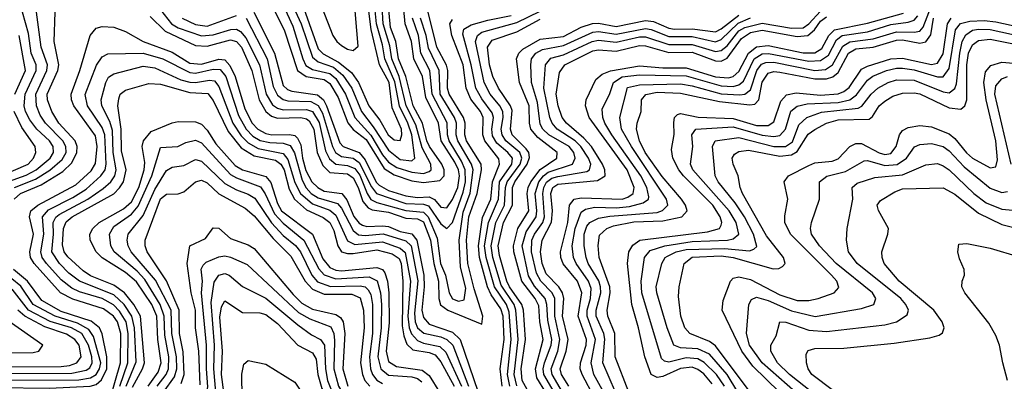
# Model space of a CAD drawing. Header units: inches. Extents: x 990535 to 1117859, y 769386 to 892122.
# Tile 832 of 1056: x 1051288 to 1054659, y 870067 to 871304. Entities that reach past the tile are written whole.
import ezdxf

# ---------------------------------------------------------------- set-up
doc = ezdxf.new("R2010")
doc.units = ezdxf.units.IN
doc.header["$MEASUREMENT"] = 0
doc.layers.add('B0857', color=7, linetype='Continuous')

msp = doc.modelspace()

# ---------------------------------------------------------------- linework, layer by layer
at = {"layer": 'B0857', "color": 5}
for points, elevation in [([(1052222.5, 871450), (1052310, 871204.7), (1052327, 871187), (1052379.4, 871159.4), (1052424, 871124), (1052447.7, 871090), (1052483.5, 871010), (1052520.4, 870960.4), (1052548.8, 870910), (1052570, 870893), (1052590, 870891.5), (1052596.2, 870910), (1052594.9, 870930), (1052563.1, 871003.1), (1052552.2, 871090), (1052519.3, 871150), (1052490.6, 871270.6), (1052478.3, 871370)], 3480), ([(1052089.7, 871329.7), (1052160.1, 871190), (1052190, 871079.2), (1052205.1, 871065.1), (1052219.5, 871059.5), (1052307.3, 871047.3), (1052327.5, 871030), (1052338.4, 871010), (1052383.4, 870883.4), (1052395, 870870), (1052450.3, 870850.3), (1052470, 870825.1), (1052508.7, 870748.7), (1052518.4, 870738.4), (1052550, 870720.1), (1052610, 870701.3), (1052650, 870695.3), (1052690, 870698.6), (1052708.5, 870688.5), (1052730, 870662.3), (1052750, 870660.1), (1052770, 870688.8), (1052787.5, 870730), (1052793.5, 870770), (1052789.8, 870790), (1052777.3, 870817.3), (1052730.6, 870890), (1052721.9, 870950), (1052678.3, 871038.3), (1052666.5, 871110), (1052636.8, 871170), (1052629.7, 871230), (1052607.8, 871290), (1052598.5, 871390)], 3380), ([(1052130, 871395.1), (1052193.7, 871270), (1052238.9, 871130), (1052268.9, 871110), (1052330, 871099.7), (1052350, 871086.5), (1052378.2, 871038.2), (1052411.6, 870951.6), (1052429.1, 870929.1), (1052474.3, 870894.3), (1052535.5, 870795.5), (1052570, 870773), (1052630, 870753.1), (1052670, 870747.3), (1052725.7, 870754.3), (1052741.2, 870770), (1052741.2, 870790), (1052733.4, 870810), (1052690.7, 870870.7), (1052681.8, 870890), (1052667.4, 870950), (1052635.1, 871010), (1052609.3, 871110), (1052584.9, 871170), (1052575.9, 871230), (1052557.8, 871277.8), (1052547.1, 871390)], 3420), ([(1052164.5, 871410), (1052222.5, 871282.5), (1052257, 871170), (1052267.9, 871147.9), (1052290, 871134.1), (1052350, 871120.6), (1052370, 871103.5), (1052402.8, 871050), (1052434.7, 870970), (1052489.7, 870909.7), (1052530, 870841.9), (1052550, 870816.8), (1052579, 870799), (1052630, 870782.1), (1052670, 870778.4), (1052690, 870784.6), (1052696.8, 870790), (1052695.5, 870810), (1052666, 870866), (1052644.2, 870944.2), (1052610.9, 871010), (1052586.9, 871110), (1052561.5, 871170), (1052554.9, 871214.9), (1052532.2, 871290), (1052524.8, 871410)], 3440), ([(1052312.6, 871370), (1052360, 871250), (1052373.4, 871230), (1052390, 871215.7), (1052410, 871203.7), (1052430, 871199.1), (1052446.5, 871213.5), (1052432, 871390)], 3520), ([(1052223.9, 871350), (1052252, 871290), (1052290, 871176), (1052310, 871160.5), (1052362, 871142), (1052394.6, 871114.6), (1052425, 871070), (1052457.5, 870990), (1052497.9, 870937.9), (1052550, 870857.3), (1052590, 870826.1), (1052630, 870820.8), (1052640.5, 870830), (1052630, 870910), (1052616.9, 870950), (1052588.4, 871008.4), (1052572, 871092), (1052538.2, 871170), (1052530, 871218.6), (1052509.9, 871290), (1052500.8, 871370)], 3460), ([(1053327.7, 870030), (1053284.6, 870130), (1053291, 870211), (1053287.8, 870230), (1053261.9, 870290), (1053261.8, 870310), (1053277.3, 870370), (1053276.4, 870390), (1053270.1, 870410.1), (1053234.6, 870470), (1053227.3, 870490), (1053220, 870530), (1053219.9, 870570), (1053230, 870597.6), (1053240.1, 870610), (1053270, 870625.1), (1053308.1, 870631.9), (1053470, 870644.4), (1053489.1, 870650.9), (1053507.1, 870670), (1053502.1, 870690), (1053382.5, 870870), (1053348.4, 870930), (1053342.6, 870970), (1053368.2, 871071.8), (1053410, 871082), (1053550, 871084.7), (1053590, 871078), (1053690, 871050.2), (1053752.9, 871047.1), (1053770.6, 871049.4), (1053790, 871064.1), (1053811.9, 871130), (1053827.8, 871152.2), (1053841.9, 871158), (1053870, 871158.6), (1054010, 871130.9), (1054046.1, 871133.9), (1054071, 871150), (1054105.8, 871214.2), (1054130, 871229.1), (1054210, 871239.1), (1054290, 871263.2), (1054350, 871261.6), (1054370, 871265.3), (1054380.8, 871279.2), (1054408.5, 871350)], 3040), ([(1051248.9, 870751.1), (1051310, 870772.6), (1051344.3, 870790), (1051391.8, 870830), (1051403.8, 870850), (1051401.8, 870870), (1051389.4, 870890), (1051346.3, 870930), (1051322.1, 870962.1), (1051307.9, 870990), (1051303.5, 871010), (1051306.5, 871050), (1051344, 871130), (1051344.1, 871150), (1051326.8, 871190), (1051317.5, 871257.5), (1051297.8, 871330)], 3360), ([(1051268.5, 870690), (1051290.2, 870709.8), (1051361.2, 870738.8), (1051434.9, 870785.1), (1051465.9, 870814.1), (1051483.3, 870850), (1051484.6, 870870), (1051478.2, 870890), (1051422.2, 870950), (1051397.4, 870990), (1051382.5, 871030), (1051382.2, 871050), (1051418.2, 871130), (1051422.1, 871150), (1051405.6, 871230), (1051409.5, 871330)], 3320), ([(1051269.8, 870730.2), (1051341.5, 870758.5), (1051391.1, 870788.9), (1051433.6, 870826.4), (1051446.4, 870850), (1051446.2, 870870), (1051435.2, 870890), (1051376.5, 870950), (1051358.1, 870978.1), (1051344.7, 871010), (1051343.3, 871050), (1051381.2, 871130), (1051383.4, 871150), (1051361.2, 871210), (1051344.8, 871330)], 3340), ([(1051734.9, 871314.9), (1051785.6, 871265.6), (1051890, 871216), (1051930, 871213.6), (1052010, 871235.3), (1052030, 871229.4), (1052046.6, 871210), (1052082.9, 871130), (1052107.8, 871030), (1052129.9, 870989.9), (1052150, 870974.2), (1052170, 870967.9), (1052250, 870969.7), (1052270, 870965.2), (1052278.4, 870958.4), (1052295, 870930), (1052306.5, 870850), (1052325.3, 870805.3), (1052350, 870781.2), (1052410, 870776.6), (1052430, 870762.9), (1052446.9, 870730), (1052462.5, 870682.5), (1052480.8, 870660.8), (1052494.2, 870654.2), (1052550, 870646.2), (1052610, 870625.5), (1052650, 870622.6), (1052670, 870612.1), (1052693.9, 870550), (1052705.3, 870470), (1052721.2, 870410), (1052722.6, 870350), (1052729, 870329), (1052753.8, 870310), (1052870, 870262.2), (1052873.6, 870290), (1052843.2, 870383.2), (1052822.5, 870470), (1052817.4, 870550), (1052825.7, 870630), (1052854.2, 870710), (1052869.3, 870790), (1052867.7, 870810), (1052817.7, 870890), (1052812.1, 870910), (1052812.6, 870950), (1052807.5, 870970), (1052757.9, 871050), (1052752.7, 871070), (1052753.4, 871130), (1052748.9, 871148.9), (1052716.5, 871210), (1052686.1, 871330)], 3320), ([(1051770, 871338.1), (1051807.3, 871290), (1051830, 871276.6), (1051910, 871249.1), (1051950, 871252), (1052011, 871271), (1052030, 871271.7), (1052043.7, 871263.7), (1052061.9, 871241.9), (1052108.5, 871150), (1052131.8, 871050), (1052153, 871013), (1052170, 871001.9), (1052190, 870996.3), (1052270, 870997.2), (1052290, 870989.8), (1052312.7, 870952.7), (1052335.3, 870855.3), (1052348.1, 870828.1), (1052370, 870809.7), (1052410, 870805.9), (1052435.1, 870795.1), (1052452.3, 870772.3), (1052476.9, 870710), (1052490, 870689), (1052510, 870678.3), (1052610, 870650.8), (1052670, 870645.7), (1052685.7, 870630), (1052717.1, 870557.1), (1052729, 870470), (1052745.4, 870430), (1052758.6, 870370), (1052770, 870349.5), (1052790, 870340.9), (1052810, 870345.4), (1052814.9, 870385.1), (1052797.4, 870457.4), (1052792.6, 870550), (1052806.1, 870646.1), (1052829.6, 870710.4), (1052840.9, 870790), (1052835.1, 870810), (1052787.5, 870890), (1052781.8, 870910), (1052782.9, 870950), (1052776.4, 870970), (1052727.4, 871050), (1052723.4, 871130), (1052687.4, 871207.4), (1052679.8, 871250), (1052660.1, 871310)], 3340), ([(1051843.9, 871310), (1051890, 871287.8), (1051930, 871282.6), (1052030, 871318.3)], 3360), ([(1052966.2, 870050), (1052957.8, 870090), (1052969.9, 870210.1), (1052963.4, 870303.4), (1052954.3, 870330), (1052913.3, 870390), (1052884.4, 870490), (1052879, 870530), (1052892.5, 870610), (1052926.7, 870690), (1052930.6, 870750), (1052972.7, 870810), (1052975, 870830), (1052959.2, 870850), (1052921.7, 870881.7), (1052906.7, 870906.7), (1052904.3, 870930), (1052909.6, 870970), (1052905.9, 870985.9), (1052870, 871033.7), (1052850, 871070), (1052833.9, 871150), (1052805, 871255), (1052808.3, 871271.7), (1052833.6, 871286.4), (1052890, 871303), (1052970, 871318.4)], 3260), ([(1052990, 870051.7), (1052980.9, 870090), (1052994, 870210), (1052986.8, 870310), (1052980.8, 870330), (1052936.2, 870396.2), (1052907.6, 870490), (1052901.8, 870530), (1052917.8, 870610), (1052947.9, 870670), (1052950.7, 870730), (1052956.6, 870750), (1053000.9, 870810), (1053007, 870830), (1053000.6, 870850), (1052952.5, 870890), (1052939.1, 870910), (1052936.1, 870930), (1052942.9, 870970), (1052941.5, 870990), (1052931.7, 871010), (1052898.7, 871050), (1052878.4, 871090), (1052848, 871230), (1052854.7, 871250), (1052870, 871261.3), (1052990, 871295), (1053070, 871334.1)], 3240), ([(1053089, 870029), (1053058.4, 870078.4), (1053053.4, 870110), (1053079.6, 870210), (1053068.6, 870270), (1053064.6, 870324.6), (1053052.5, 870350), (1053007.3, 870410), (1052979.6, 870510), (1052978.6, 870530), (1052993.8, 870590), (1053030.4, 870650), (1053025.7, 870710), (1053028.3, 870730), (1053037.6, 870750), (1053070, 870792), (1053127, 870830), (1053128.4, 870850), (1053061.6, 870901.6), (1053038.3, 870930), (1053033.2, 870950), (1053032.1, 871010), (1052999.3, 871090), (1052989, 871170), (1052996.2, 871190), (1053010, 871203.5), (1053070, 871237.2), (1053150, 871247.2), (1053210, 871279.2), (1053248.6, 871291.4), (1053270, 871292.7), (1053330, 871281), (1053430, 871302), (1053457.9, 871297.9), (1053510, 871275.9), (1053530, 871272.1), (1053590, 871273.5), (1053670, 871262.8), (1053690, 871273.1), (1053750, 871319.6)], 3180), ([(1053146.7, 870030), (1053110.8, 870090), (1053107.8, 870110), (1053129.7, 870170), (1053136.6, 870210), (1053119.6, 870290), (1053119.4, 870350), (1053110.7, 870370), (1053071.6, 870410), (1053057, 870437), (1053039.7, 870510), (1053041.5, 870550), (1053050.2, 870570), (1053078.8, 870610), (1053084.7, 870630), (1053079, 870710), (1053082.1, 870730), (1053091.2, 870748.8), (1053110, 870762.5), (1053130, 870768.2), (1053230, 870784.7), (1053238.5, 870790), (1053242.9, 870810), (1053235.3, 870830), (1053209.2, 870870), (1053189.5, 870890), (1053127.8, 870930), (1053110.4, 870950.4), (1053102.7, 870970), (1053082.7, 871070), (1053088.3, 871150), (1053106.8, 871173.2), (1053150, 871184.6), (1053247.6, 871230), (1053270, 871234.4), (1053330, 871227.1), (1053410, 871245.6), (1053430, 871246.1), (1053510, 871219.1), (1053590, 871219.9), (1053670, 871195.1), (1053690, 871198.4), (1053710, 871214.4), (1053750, 871265.8), (1053770, 871278.2), (1053830, 871293), (1053930, 871275.1), (1053970, 871276.5), (1053990, 871289.8), (1054030, 871333.5)], 3140), ([(1053167.5, 870050), (1053142.8, 870090), (1053138.4, 870110), (1053159.1, 870170), (1053166, 870210), (1053146.1, 870290), (1053150.2, 870350.2), (1053146.3, 870370), (1053133.4, 870390), (1053090, 870434.5), (1053076.6, 870470), (1053070.8, 870510), (1053076.2, 870550), (1053109, 870611), (1053111.6, 870650), (1053106.6, 870710), (1053113.4, 870730), (1053130, 870741.2), (1053266.4, 870753.6), (1053292.6, 870770), (1053291.6, 870790), (1053283.2, 870810), (1053245.6, 870870), (1053219.2, 870899.2), (1053159.4, 870950), (1053144.8, 870970), (1053131, 871010), (1053124.8, 871050), (1053135.8, 871124.2), (1053154.2, 871150), (1053250, 871197.7), (1053270, 871201.5), (1053330, 871197.2), (1053410, 871215.5), (1053430, 871215.3), (1053510, 871192.3), (1053590, 871192.9), (1053670, 871163.2), (1053690, 871162.7), (1053710, 871172.8), (1053759.5, 871240.5), (1053790, 871260.4), (1053830, 871268.4), (1053950, 871247), (1053985.8, 871250), (1054009, 871270), (1054030, 871299), (1054050, 871314.5)], 3120), ([(1053255.8, 870010), (1053213.1, 870090), (1053207.1, 870110), (1053207.9, 870130), (1053227.4, 870190), (1053228.9, 870210), (1053200.3, 870290), (1053212.8, 870370), (1053197.4, 870410), (1053148.9, 870468.9), (1053140.4, 870490), (1053139.2, 870510), (1053164.8, 870610), (1053170.3, 870669.7), (1053186.4, 870690), (1053210, 870695), (1053350, 870690.2), (1053370, 870697.3), (1053387.6, 870710), (1053391.8, 870730), (1053367.1, 870790), (1053237.7, 870970), (1053224.5, 871010), (1053227.3, 871030), (1053260.5, 871099.5), (1053281.7, 871118.3), (1053310.1, 871129.9), (1053410, 871146.7), (1053490, 871139.8), (1053570, 871139.3), (1053670, 871109), (1053715, 871105), (1053730.4, 871109.6), (1053750, 871127), (1053783.2, 871190), (1053810, 871211.5), (1053850, 871215.5), (1053970, 871191.3), (1054010, 871191.5), (1054034.1, 871205.9), (1054057.8, 871250), (1054077.6, 871270), (1054190, 871292), (1054313.3, 871326.7)], 3080), ([(1053303.4, 870000), (1053253.5, 870090), (1053244.3, 870130), (1053259.7, 870210), (1053230.1, 870290), (1053230.6, 870310), (1053242.5, 870350), (1053244, 870384), (1053234.7, 870410), (1053193.1, 870470), (1053184, 870490), (1053179.5, 870530), (1053190, 870590.1), (1053210, 870645.5), (1053224.4, 870655.6), (1053257, 870663), (1053330, 870660.2), (1053375.4, 870664.6), (1053422.9, 870677.1), (1053440.8, 870690), (1053441.7, 870698.3), (1053435.5, 870730), (1053414.8, 870770), (1053315.2, 870910), (1053291.6, 870950), (1053283.9, 870970), (1053282.1, 870998), (1053308.6, 871051.4), (1053320.6, 871090), (1053350, 871108.3), (1053410, 871115.1), (1053570, 871111.7), (1053690, 871077.6), (1053730, 871076), (1053750, 871081.8), (1053765.5, 871094.5), (1053802.7, 871170), (1053830, 871187.9), (1053851.1, 871188.9), (1053990, 871162.1), (1054030, 871164.3), (1054056.5, 871183.5), (1054084.1, 871235.9), (1054103.5, 871250), (1054190, 871262.8), (1054270, 871287.6), (1054330, 871296.2), (1054350, 871302.9), (1054362.6, 871317.4)], 3060), ([(1051596.9, 870003.1), (1051632.4, 870130), (1051633.8, 870230), (1051622.5, 870270), (1051608.7, 870290), (1051574.8, 870314.8), (1051470, 870347.6), (1051427.7, 870370), (1051336.8, 870470), (1051325, 870490), (1051322.9, 870510), (1051335.3, 870570), (1051321.6, 870630), (1051325.8, 870650), (1051349.3, 870670), (1051480.4, 870739.6), (1051532.7, 870787.3), (1051547.6, 870812.4), (1051553.2, 870870), (1051547.4, 870907.4), (1051472.9, 871010), (1051465.2, 871030), (1051464, 871050), (1051493.9, 871130), (1051529.4, 871250), (1051550, 871275.2), (1051570, 871280.9), (1051610, 871278.8), (1051650, 871263.9), (1051710.6, 871230), (1051810, 871192.8), (1051870, 871155.9), (1051910, 871152.7), (1051970, 871169.1), (1051990, 871167.3), (1052007.3, 871147.3), (1052025.7, 871110), (1052058.8, 870998.8), (1052083.7, 870950), (1052103.1, 870930), (1052130, 870915.3), (1052150.7, 870910.7), (1052211.8, 870911.8), (1052230, 870907.9), (1052239.2, 870899.2), (1052250, 870876.6), (1052255.8, 870830), (1052267.8, 870787.8), (1052288.5, 870750), (1052308, 870730), (1052330, 870717.9), (1052390.6, 870710), (1052408.1, 870688.1), (1052431.4, 870631.4), (1052450, 870607.7), (1052461.2, 870601.2), (1052476.7, 870596.8), (1052530, 870599.4), (1052550, 870596.2), (1052590, 870579.9), (1052630, 870571.2), (1052647, 870550), (1052671.8, 870430), (1052672.6, 870390), (1052665.1, 870310), (1052670, 870284.9), (1052690, 870262.2), (1052770, 870234.9), (1052795.4, 870210), (1052857.2, 870030)], 3280), ([(1052062.7, 871310), (1052135, 871170), (1052156.1, 871076.1), (1052170, 871046.1), (1052190, 871030.7), (1052206.2, 871026.2), (1052284.1, 871024.1), (1052310, 871010.6), (1052324.3, 870984.3), (1052359, 870870), (1052369.5, 870850), (1052390, 870836), (1052430, 870831), (1052450, 870816.2), (1052492, 870732), (1052509.2, 870709.2), (1052610, 870675.8), (1052670, 870672.8), (1052686.9, 870666.9), (1052730, 870606.2), (1052750, 870590.1), (1052770, 870610.6), (1052806, 870714), (1052814.4, 870750), (1052813.5, 870790), (1052800.4, 870820.4), (1052758.1, 870890), (1052752.8, 870910), (1052751.5, 870951.5), (1052700, 871050), (1052691.9, 871130), (1052661.1, 871190), (1052652.8, 871250), (1052632.1, 871310)], 3360), ([(1052939.3, 870050), (1052933, 870110), (1052946.5, 870210), (1052942.6, 870290), (1052934.9, 870314.9), (1052902.4, 870362.4), (1052889.2, 870390), (1052862.4, 870490), (1052858.1, 870530), (1052872.3, 870627.7), (1052901.1, 870690), (1052906.4, 870750), (1052930.4, 870810), (1052928.6, 870828.6), (1052880, 870890), (1052873.3, 870910), (1052874.1, 870970), (1052865.1, 870990), (1052832.9, 871032.9), (1052816.1, 871070), (1052805.7, 871150), (1052767.1, 871250), (1052760.1, 871290), (1052770, 871304.8)], 3280), ([(1053041.3, 870010), (1053007.9, 870070), (1053004.2, 870110), (1053019.1, 870210), (1053012.3, 870310), (1053006.6, 870330), (1052964.4, 870390), (1052955.4, 870410), (1052930, 870497.2), (1052925.8, 870530), (1052944.4, 870610), (1052975.4, 870670), (1052975.2, 870730), (1052983.2, 870750), (1053025.5, 870810), (1053032.9, 870832.9), (1053031.1, 870850), (1053022.3, 870862.3), (1052974.1, 870910), (1052968.5, 870930), (1052973.5, 870993.5), (1052968.7, 871010), (1052927.3, 871070), (1052907.3, 871110), (1052896.5, 871150), (1052889.4, 871210.6), (1052905.6, 871234.4), (1052990, 871262.8), (1053070, 871306.4)], 3220), ([(1053117.9, 870030), (1053081.8, 870090), (1053079.9, 870110), (1053084.3, 870130), (1053106.9, 870190), (1053109.4, 870210), (1053095.5, 870275.5), (1053092.9, 870330), (1053087.4, 870350), (1053050, 870392.4), (1053030, 870428.1), (1053007.9, 870530), (1053021.3, 870578.7), (1053055.6, 870630), (1053058.8, 870650), (1053052.9, 870710), (1053065.1, 870750), (1053080.6, 870770), (1053097.6, 870782.4), (1053180.9, 870810), (1053189.9, 870830), (1053184.5, 870850), (1053168.5, 870870), (1053099.5, 870910), (1053078.6, 870930), (1053070, 870947.2), (1053060.6, 871020.6), (1053039.5, 871090), (1053037.3, 871150), (1053040.6, 871170), (1053054.7, 871190), (1053077.4, 871202.6), (1053150, 871215.5), (1053250, 871261.3), (1053270, 871263.7), (1053330, 871255.1), (1053430, 871274.8), (1053450, 871271.1), (1053510, 871246.7), (1053590, 871246.7), (1053670, 871229), (1053690, 871236.3), (1053747.5, 871292.5), (1053790, 871310.2)], 3160), ([(1053373.4, 870030), (1053326.5, 870150), (1053325.6, 870230), (1053301.5, 870290), (1053298.9, 870310), (1053309.5, 870370), (1053308.8, 870390), (1053272.3, 870490), (1053267.9, 870532.1), (1053272.8, 870567.2), (1053298.5, 870590), (1053321.1, 870598.9), (1053390, 870612.5), (1053490, 870615.8), (1053554.6, 870630), (1053573.1, 870650), (1053567, 870670), (1053553.7, 870690), (1053487.6, 870767.6), (1053429.3, 870850), (1053409.6, 870890), (1053400.1, 870930), (1053402, 870950), (1053415.4, 870990), (1053417.2, 871030), (1053431.8, 871048.2), (1053470, 871055.9), (1053550, 871053.4), (1053684.1, 871024.1), (1053787.3, 871012.7), (1053804.3, 871015.7), (1053818.8, 871030), (1053830, 871090.1), (1053850, 871121.9), (1053870, 871126.8), (1053890, 871125), (1054010, 871102.4), (1054050, 871101.5), (1054071.5, 871108.5), (1054090, 871123.5), (1054125, 871190), (1054150, 871205), (1054210, 871210.7), (1054290, 871234.7), (1054310, 871235.2), (1054370, 871223.9), (1054390, 871228.2), (1054407.5, 871252.5), (1054417, 871310)], 3020), ([(1053658.7, 870058.7), (1053630, 870092.4), (1053610, 870107.3), (1053590, 870115), (1053550, 870110.1), (1053490, 870083), (1053470, 870080), (1053449.4, 870090), (1053428, 870150), (1053406.6, 870250), (1053383.1, 870330), (1053369, 870470), (1053373.6, 870510), (1053386.9, 870533.1), (1053410.5, 870549.5), (1053642.2, 870577.8), (1053684.3, 870590), (1053690, 870601.3), (1053692.1, 870610), (1053686.5, 870630), (1053661, 870670), (1053560.7, 870770), (1053544, 870790), (1053523.7, 870830), (1053519.3, 870860.7), (1053528.7, 870911.3), (1053527.8, 870952.2), (1053530.2, 870969.8), (1053540.5, 870979.5), (1053550, 870983.8), (1053610.9, 870970.9), (1053730, 870966.2), (1053810, 870942.7), (1053850, 870942), (1053870, 870954.3), (1053894.3, 871025.7), (1053913, 871047), (1053946.1, 871053.9), (1054030, 871045.7), (1054090, 871050.2), (1054110, 871058.1), (1054127.8, 871072.2), (1054170, 871134.7), (1054190, 871145.1), (1054270, 871170.3), (1054310, 871172.7), (1054410, 871151.1), (1054430, 871155.3), (1054450, 871187.4), (1054464.6, 871290), (1054477.2, 871310)], 2980), ([(1053700.5, 870050), (1053673.1, 870090), (1053631.3, 870131.3), (1053610, 870143.4), (1053570, 870147.7), (1053510, 870132.7), (1053495.7, 870135.7), (1053485.4, 870145.4), (1053417.4, 870370), (1053415.4, 870410), (1053427.5, 870490), (1053446, 870514), (1053496.4, 870530), (1053590, 870545.6), (1053711.1, 870550), (1053730, 870554.1), (1053749.5, 870570), (1053740.4, 870610), (1053717.4, 870650), (1053592.2, 870790), (1053584.5, 870810), (1053593, 870870), (1053589, 870910), (1053603.2, 870930), (1053730, 870937.6), (1053830.3, 870909.7), (1053870, 870904.6), (1053890, 870907.8), (1053909.2, 870930), (1053928.5, 870991.5), (1053950, 871008), (1053984, 871016), (1054090, 871020.5), (1054130, 871029.7), (1054152.7, 871047.3), (1054190, 871097.7), (1054209.2, 871110.8), (1054255.2, 871130), (1054290, 871138.7), (1054310, 871138.4), (1054350, 871132.4), (1054430, 871108.3), (1054450, 871109.2), (1054470, 871137.1), (1054491.6, 871270), (1054508.7, 871291.3), (1054540.7, 871299.3), (1054590, 871301.6), (1054630, 871297.5), (1054734.3, 871274.3)], 2960), ([(1051271.3, 871050), (1051307.8, 871130), (1051285.9, 871250)], 3380), ([(1053746.3, 870030), (1053710.5, 870090.5), (1053650, 870159.3), (1053610, 870178.1), (1053550, 870181.8), (1053527.5, 870190), (1053504.1, 870250), (1053469, 870370), (1053467.4, 870390), (1053486.1, 870470), (1053497.6, 870490), (1053505.4, 870494.6), (1053535.8, 870510), (1053570, 870518.2), (1053701, 870521), (1053786.9, 870513.1), (1053801.5, 870518.5), (1053811.4, 870528.6), (1053800.6, 870570), (1053769.2, 870630), (1053737.6, 870677.6), (1053679.4, 870750), (1053669.3, 870770), (1053659.6, 870870), (1053669.2, 870890), (1053750, 870900.7), (1053870, 870870.7), (1053910, 870870), (1053933.3, 870886.7), (1053955.9, 870944.1), (1053982.8, 870970), (1054032.4, 870987.6), (1054158.4, 871001.6), (1054171.5, 871008.5), (1054203.4, 871050), (1054225.7, 871070), (1054261.6, 871090), (1054290, 871098), (1054350, 871097.7), (1054450, 871057.4), (1054470, 871054.3), (1054490, 871068.6), (1054495.5, 871084.5), (1054506.3, 871190), (1054514.8, 871230), (1054527, 871253), (1054550, 871268.4), (1054570, 871272.2), (1054610, 871270.5), (1054730, 871244.6)], 2940), ([(1053789.1, 870030), (1053670, 870188.5), (1053650, 870202.7), (1053582.1, 870230), (1053565, 870250), (1053551.3, 870290), (1053542.9, 870357.1), (1053545.2, 870390), (1053562.7, 870470), (1053590, 870491.2), (1053690, 870496.2), (1053730.7, 870490.7), (1053867.8, 870452.2), (1053887.1, 870452.9), (1053899.9, 870460.1), (1053908.4, 870470), (1053903.4, 870490), (1053844.1, 870564.1), (1053763, 870710), (1053754.8, 870730), (1053747.9, 870770), (1053731, 870810), (1053727.4, 870830), (1053735.5, 870844.5), (1053750, 870853.1), (1053782.7, 870857.3), (1053890, 870837.5), (1053930, 870841.5), (1053950, 870853.6), (1053987.1, 870912.9), (1054010, 870928.8), (1054050.4, 870950), (1054090, 870961.8), (1054196.2, 870963.8), (1054207.3, 870972.7), (1054230.9, 871009.1), (1054250, 871025.2), (1054277.7, 871042.3), (1054310, 871052.9), (1054350, 871054.6), (1054370, 871050.3), (1054470, 871002.7), (1054510, 870998.6), (1054523.5, 871010), (1054530, 871030), (1054530.1, 871150), (1054536.2, 871190), (1054550, 871218.2), (1054570, 871233), (1054610, 871238.3), (1054730, 871213.4)], 2920), ([(1051630.5, 870050), (1051658, 870130), (1051659.3, 870230), (1051651.8, 870270), (1051630, 870307.3), (1051608.7, 870328.7), (1051570.1, 870350.1), (1051492.7, 870372.7), (1051465.9, 870385.9), (1051430, 870413.8), (1051379.6, 870470), (1051365.2, 870490), (1051359.7, 870510), (1051370.3, 870570), (1051365.7, 870630), (1051386.4, 870653.6), (1051470, 870695.8), (1051515.2, 870724.8), (1051565.8, 870770), (1051579.9, 870790), (1051583.5, 870810), (1051579.5, 870910), (1051570, 870935.7), (1051520, 871010), (1051511.9, 871048.1), (1051551.1, 871148.9), (1051570, 871177.5), (1051590, 871187), (1051710, 871189.4), (1051777.4, 871170), (1051870, 871123.2), (1051890, 871120.9), (1051950, 871135.2), (1051973.7, 871133.7), (1051993, 871110), (1052036.5, 870976.5), (1052062.8, 870930), (1052086.1, 870906.1), (1052111.4, 870891.4), (1052143.7, 870883.7), (1052190, 870881.7), (1052214.2, 870874.2), (1052228.2, 870848.2), (1052254.8, 870754.8), (1052269.1, 870729.1), (1052286.2, 870710), (1052310, 870694.8), (1052375.3, 870675.3), (1052390, 870658.9), (1052430, 870582.5), (1052448.3, 870568.3), (1052470, 870566.1), (1052531.9, 870571.9), (1052610, 870547.7), (1052627.5, 870530), (1052650.4, 870410.4), (1052639.7, 870299.7), (1052642.2, 870270), (1052649.7, 870250), (1052671.2, 870231.2), (1052730, 870218.9), (1052750, 870210.4), (1052770.2, 870190.2), (1052824.4, 870050)], 3260), ([(1051651.7, 870050), (1051686.3, 870133.7), (1051681.3, 870250), (1051671.9, 870290), (1051645.8, 870330), (1051610, 870362.8), (1051492.3, 870410), (1051456.5, 870436.5), (1051423.6, 870470), (1051397.2, 870510), (1051403.4, 870570), (1051402.3, 870610), (1051411.2, 870628.8), (1051422.5, 870637.5), (1051520.5, 870690), (1051573.7, 870726.3), (1051599.7, 870750), (1051613.4, 870770), (1051618, 870790), (1051607.6, 870850), (1051605.3, 870925.3), (1051596, 870956), (1051569.4, 871010), (1051566.9, 871030), (1051582.1, 871090), (1051591.8, 871108.2), (1051610, 871119.4), (1051710, 871145.5), (1051750, 871139.6), (1051839, 871099), (1051870, 871090.4), (1051890, 871089.4), (1051937.5, 871097.5), (1051955, 871095), (1051970, 871075.9), (1052017.7, 870950), (1052046.4, 870906.4), (1052070, 870883.1), (1052104, 870864), (1052190, 870846.9), (1052206, 870826), (1052230, 870747.4), (1052249.3, 870709.3), (1052290, 870674.1), (1052350, 870652.2), (1052370, 870635.8), (1052410, 870547.5), (1052435.2, 870535.2), (1052530, 870543.8), (1052590, 870522.6), (1052607.3, 870507.3), (1052626.1, 870410), (1052616.3, 870290), (1052620.7, 870250), (1052629.3, 870229.3), (1052650, 870206.8), (1052670, 870197.7), (1052726.1, 870186.1), (1052746.7, 870166.7), (1052800.4, 870050)], 3240), ([(1053888.9, 870030), (1053798.3, 870118.3), (1053760, 870170), (1053692.3, 870310), (1053696.8, 870343.2), (1053721.9, 870410), (1053730, 870419.3), (1053750, 870424.7), (1053790, 870415.7), (1053890, 870363.1), (1053950, 870343.2), (1053990, 870342.8), (1054022, 870350), (1054075.8, 870370), (1054092.6, 870387.4), (1054084.9, 870410), (1054066.9, 870430), (1053926.4, 870570), (1053907.7, 870610), (1053907, 870633), (1053918.2, 870690), (1053905.3, 870750), (1053919.6, 870770), (1053990, 870805.8), (1054010, 870814.2), (1054070, 870820.5), (1054090, 870828.2), (1054130, 870870.1), (1054150, 870881.2), (1054170, 870880.2), (1054230, 870849.1), (1054250, 870843.2), (1054270, 870846), (1054289.1, 870870), (1054300.1, 870910), (1054310, 870925.3), (1054330, 870935.4), (1054370, 870942.4), (1054410, 870938.2), (1054470, 870913.3), (1054490, 870897.4), (1054529.2, 870849.2), (1054550, 870830.9), (1054610, 870797.7), (1054630, 870801), (1054635.6, 870824.4), (1054630.2, 870889.8), (1054596.8, 871030), (1054588.7, 871090), (1054594, 871126), (1054612.9, 871147.1), (1054650, 871158.9), (1054690, 871155.6)], 2880), ([(1054682.2, 870810), (1054626.7, 871050), (1054630, 871077.6), (1054650, 871102.4), (1054670.2, 871109.8)], 2860), ([(1051673.8, 870046.2), (1051708.5, 870110), (1051714.7, 870130), (1051701.5, 870290), (1051678.9, 870330), (1051646, 870370), (1051610, 870395.9), (1051530, 870428.1), (1051504.6, 870444.6), (1051452.4, 870492.4), (1051439.8, 870510), (1051433.9, 870533.9), (1051438.2, 870590), (1051447.1, 870612.9), (1051467.9, 870630), (1051610, 870708.4), (1051630, 870728.5), (1051643, 870750), (1051652, 870790), (1051635.9, 870855.9), (1051635, 870930), (1051623.6, 871010), (1051626.8, 871033.2), (1051632, 871050), (1051650, 871062.7), (1051730, 871085.8), (1051770, 871084.1), (1051870, 871055.6), (1051931.7, 871051.7), (1051950, 871028.1), (1052001.6, 870921.6), (1052046.3, 870866.3), (1052090, 870838.5), (1052163.6, 870823.6), (1052181.6, 870810), (1052192.7, 870790), (1052210, 870724.1), (1052228.4, 870690), (1052270, 870653.7), (1052327.3, 870627.3), (1052349.8, 870609.8), (1052363.4, 870583.4), (1052376.4, 870530), (1052390, 870510), (1052410, 870503.7), (1052430, 870503.7), (1052510, 870517.2), (1052563.2, 870503.2), (1052586.7, 870486.7), (1052593.3, 870470), (1052600, 870410), (1052596.7, 870256.7), (1052602.7, 870222.7), (1052613.6, 870193.6), (1052634.2, 870174.2), (1052690, 870165), (1052710, 870157.2), (1052730, 870134), (1052775.6, 870050)], 3220), ([(1051223.9, 870770), (1051316.2, 870810), (1051335.1, 870830), (1051342.7, 870850), (1051341, 870870), (1051295.1, 870935.1), (1051268.5, 870990)], 3380), ([(1051728, 870050), (1051761.8, 870098.2), (1051772.3, 870130), (1051761.1, 870210), (1051757.3, 870290), (1051739.7, 870330), (1051687.4, 870407.4), (1051650, 870438.9), (1051570, 870489), (1051549.6, 870510), (1051529.3, 870550), (1051527.7, 870570), (1051538, 870590), (1051560.2, 870610), (1051642.9, 870657.1), (1051670, 870681.2), (1051695.9, 870730), (1051714.1, 870790), (1051715.6, 870815.6), (1051707.3, 870870), (1051711.2, 870890), (1051738.1, 870921.9), (1051810, 870951.7), (1051830, 870956.5), (1051890, 870955.1), (1051910, 870947.1), (1051930, 870926.5), (1051959.6, 870879.6), (1052025.3, 870805.3), (1052050.5, 870790.5), (1052130, 870767.4), (1052147.1, 870747.1), (1052170, 870674.8), (1052184.5, 870650), (1052290.8, 870570.8), (1052326, 870486), (1052350, 870456.8), (1052370, 870447.7), (1052390, 870445.1), (1052510, 870456.7), (1052529.6, 870449.6), (1052538.2, 870438.2), (1052547, 870410), (1052551.1, 870370), (1052553.1, 870266.9), (1052542.9, 870170), (1052550, 870134.3), (1052577.3, 870117.3), (1052665.2, 870105.2), (1052690, 870086.7), (1052725.5, 870030)], 3180), ([(1051758, 870050), (1051789.5, 870090), (1051797.6, 870110), (1051798.2, 870150), (1051785.1, 870225.1), (1051782.9, 870290), (1051769.1, 870329.1), (1051715.7, 870415.7), (1051690, 870443.4), (1051611.2, 870510), (1051599.6, 870530), (1051595.1, 870570), (1051610, 870596.3), (1051670, 870639.3), (1051693.4, 870666.6), (1051740, 870770), (1051770, 870867.5), (1051829.3, 870870.7), (1051856.2, 870883.8), (1051890, 870891.7), (1051910, 870883), (1052010, 870775.1), (1052030, 870763.1), (1052112.2, 870732.2), (1052128.2, 870708.2), (1052159.7, 870639.7), (1052190, 870608.1), (1052260.6, 870550), (1052311.7, 870451.7), (1052330, 870431.5), (1052370, 870418), (1052484.3, 870424.3), (1052511.1, 870411.1), (1052522.6, 870370), (1052526.4, 870330), (1052525.3, 870250), (1052514.1, 870150), (1052523.8, 870110), (1052550, 870088.1), (1052630, 870082.1), (1052650, 870076.3), (1052665.1, 870065.1)], 3160), ([(1053943.6, 870030), (1053830, 870130), (1053785.9, 870190), (1053775.7, 870230), (1053784.5, 870330), (1053793, 870347), (1053810, 870355.2), (1053850, 870342.9), (1053930, 870307.5), (1054011.4, 870288.6), (1054170, 870316.1), (1054212.5, 870330), (1054219.3, 870350), (1054208, 870370), (1054083.7, 870470), (1054026.5, 870530), (1053998.6, 870570), (1053995.3, 870590), (1053998.8, 870610), (1054025.6, 870690), (1054026.5, 870750), (1054051.5, 870768.5), (1054115.3, 870784.7), (1054179.2, 870820.8), (1054190, 870822.3), (1054250, 870805.5), (1054291.7, 870808.3), (1054323.8, 870830), (1054351.1, 870868.9), (1054370, 870877.7), (1054410, 870881), (1054450, 870870.1), (1054470, 870856), (1054521.1, 870801.1), (1054610, 870727.3), (1054650, 870712.8), (1054670, 870716.5)], 2860), ([(1051780.3, 870030), (1051818, 870082), (1051825.6, 870110), (1051824.1, 870150), (1051809, 870230), (1051805.9, 870310), (1051752.5, 870412.5), (1051668.9, 870510), (1051658.6, 870530), (1051655.2, 870550), (1051658.6, 870570), (1051710, 870634.7), (1051750, 870723), (1051790, 870788.2), (1051810, 870799.2), (1051850, 870805.8), (1051890, 870826.1), (1051910, 870820.7), (1051990, 870743.2), (1052030, 870721.7), (1052070, 870707.8), (1052093.1, 870693.1), (1052149.4, 870609.4), (1052190, 870566), (1052231.5, 870531.5), (1052248.6, 870510), (1052288.2, 870430), (1052307.7, 870407.7), (1052351.7, 870391.7), (1052454, 870393.9), (1052470.2, 870390.2), (1052480.4, 870380.4), (1052490, 870363.5), (1052496, 870330), (1052495.2, 870230), (1052484.9, 870150), (1052488.6, 870110), (1052495.9, 870090), (1052510.7, 870070.7), (1052530, 870059.6)], 3140), ([(1054000.2, 870030), (1053923.2, 870090), (1053882.4, 870130), (1053859.1, 870170), (1053859.4, 870190), (1053877.8, 870222.2), (1053889.9, 870270.1), (1053910.5, 870269.5), (1053990, 870241.4), (1054050, 870237.2), (1054250, 870259.6), (1054289.6, 870270.4), (1054326, 870294), (1054330.9, 870310), (1054321.8, 870330), (1054304.9, 870350), (1054154.9, 870470), (1054125.9, 870510), (1054118, 870550), (1054120.5, 870590), (1054139.9, 870690), (1054138.2, 870730), (1054154.7, 870745.3), (1054215.8, 870764.2), (1054310, 870773.6), (1054390, 870807.4), (1054430, 870811.8), (1054450, 870804.7), (1054470, 870790.1), (1054554.7, 870710), (1054597.1, 870677.1), (1054650, 870656), (1054687.7, 870652.3)], 2840), ([(1051840.6, 870059.4), (1051851.2, 870090), (1051847.9, 870167.9), (1051834.6, 870230), (1051834.2, 870310), (1051790.7, 870410.7), (1051724.1, 870510), (1051717.7, 870530), (1051717.8, 870550), (1051770, 870691.7), (1051790, 870707.8), (1051830, 870708.4), (1051850, 870715.8), (1051890.2, 870749.8), (1051910, 870754.8), (1051930, 870746.1), (1051970, 870708.6), (1052059.2, 870659.2), (1052090, 870632.7), (1052155.8, 870555.8), (1052215.5, 870495.5), (1052265.5, 870410), (1052290, 870382.6), (1052330, 870365.5), (1052425.1, 870365.1), (1052453, 870353), (1052464.3, 870310), (1052467.2, 870250), (1052454.5, 870130), (1052460.9, 870090), (1052469.3, 870070), (1052486, 870050)], 3120), ([(1054073.8, 870033.8), (1053999.7, 870090), (1053987.3, 870110), (1053981.5, 870130), (1053980.8, 870159.2), (1053987.5, 870172.5), (1054010, 870179.2), (1054110, 870180.6), (1054282.2, 870197.8), (1054404.1, 870215.9), (1054435.7, 870224.3), (1054447.6, 870232.4), (1054452.4, 870250), (1054446.1, 870270), (1054417.6, 870310), (1054299, 870410), (1054247.8, 870470), (1054240.5, 870490), (1054239.5, 870510), (1054259.8, 870570), (1054262.3, 870590), (1054228.2, 870651.8), (1054223.6, 870670), (1054234.9, 870685.1), (1054284.2, 870715.8), (1054310, 870725.5), (1054450, 870729.3), (1054490, 870707.4), (1054570, 870642.7), (1054650, 870602.9), (1054710, 870588.1)], 2820), ([(1051905.2, 870054.8), (1051901.2, 870170), (1051889.2, 870250), (1051889.7, 870310), (1051875.1, 870370), (1051861, 870470), (1051870, 870530.7), (1051924.4, 870555.6), (1051950, 870592.1), (1051970, 870591.2), (1052010, 870555.2), (1052070, 870533.8), (1052090, 870521.1), (1052223.7, 870363.7), (1052254.1, 870334.1), (1052290, 870313.9), (1052370, 870296), (1052385.7, 870285.7), (1052394.9, 870270), (1052400.8, 870230), (1052394, 870110), (1052410.7, 870050.7)], 3080), ([(1054670.1, 870070), (1054653.3, 870130), (1054642.7, 870190), (1054630, 870223.6), (1054605.5, 870265.5), (1054523.4, 870370), (1054514, 870390), (1054514.6, 870410), (1054522.8, 870430), (1054522, 870450), (1054505.7, 870485.7), (1054500.3, 870510), (1054503.5, 870536.5), (1054530, 870538.1), (1054610, 870523), (1054710, 870492.9)], 2780), ([(1051918.9, 870000), (1051924.8, 870010), (1051932.4, 870047.6), (1051927.3, 870110), (1051927.8, 870190), (1051910.5, 870369.5), (1051914, 870410), (1051909.6, 870450.4), (1051915.4, 870464.6), (1051926, 870474), (1051970, 870493), (1051990, 870495.8), (1052010, 870491.8), (1052066.8, 870466.8), (1052242.5, 870302.5), (1052280.8, 870280.8), (1052352.8, 870252.8), (1052362.9, 870230), (1052365.9, 870205.9), (1052363.1, 870110), (1052379.6, 870050), (1052408.7, 870000)], 3060), ([(1051210, 870045.6), (1051390, 870043.4), (1051529.4, 870050.6), (1051550, 870056.2), (1051567.8, 870072.2), (1051585.7, 870110), (1051586.6, 870150), (1051569.7, 870229.7), (1051561.5, 870250), (1051532.4, 870272.4), (1051430, 870305.7), (1051363.3, 870343.3), (1051314, 870410), (1051266.3, 870450)], 3320), ([(1051210, 870070.3), (1051490, 870071.4), (1051530, 870078.3), (1051549.5, 870090), (1051561.4, 870110), (1051565, 870130), (1051540.4, 870220.4), (1051524.6, 870244.6), (1051486, 870266), (1051409.7, 870289.7), (1051333.7, 870330), (1051291.9, 870391.9), (1051230, 870442.6)], 3340), ([(1051952, 870000), (1051959.2, 870030), (1051952, 870110), (1051955.2, 870190), (1051943.7, 870336.3), (1051953.9, 870406.1), (1051969.6, 870430.4), (1051990, 870435.9), (1052005, 870430), (1052050, 870391.4), (1052130, 870351.4), (1052239.8, 870259.8), (1052286.4, 870226.4), (1052317.6, 870210), (1052331.4, 870190), (1052334.3, 870110), (1052341.9, 870070), (1052358.1, 870030), (1052375.9, 870000)], 3040), ([(1051210, 870093.1), (1051465.7, 870094.3), (1051515.2, 870104.8), (1051527.5, 870112.5), (1051535.5, 870130), (1051534.5, 870150), (1051522.9, 870190), (1051499.9, 870230), (1051465.3, 870250), (1051391.5, 870271.5), (1051317.4, 870310), (1051261.9, 870381.9)], 3360), ([(1051983.3, 870000), (1051987, 870030), (1051978.1, 870090), (1051981.9, 870170), (1051973.2, 870286.8), (1051978.7, 870321.3), (1051990, 870342), (1052050, 870302.4), (1052110, 870300.9), (1052130, 870295.1), (1052170, 870265.2), (1052240.5, 870190), (1052290, 870164.6), (1052302.4, 870142.4), (1052308.7, 870090), (1052322.5, 870042.5), (1052346.9, 870000)], 3020), ([(1051210, 870115.8), (1051430, 870118), (1051458.7, 870121.3), (1051483.9, 870130), (1051498.5, 870150), (1051491.9, 870190), (1051476.5, 870210), (1051448.4, 870228.4), (1051373.5, 870253.5), (1051304.8, 870290), (1051281.2, 870310)], 3380), ([(1051230, 870163.8), (1051334.2, 870165.8), (1051352.7, 870170), (1051367.2, 870190), (1051251.1, 870271.1)], 3420), ([(1052051.1, 870000), (1052049.8, 870009.8), (1052048.7, 870091.3), (1052055, 870125), (1052070, 870138.4), (1052130, 870125.1), (1052230, 870063.6), (1052272.4, 870000)], 2980)]:
    msp.add_lwpolyline(points, dxfattribs=dict(at, elevation=elevation))

doc.saveas('drawing.dxf')
